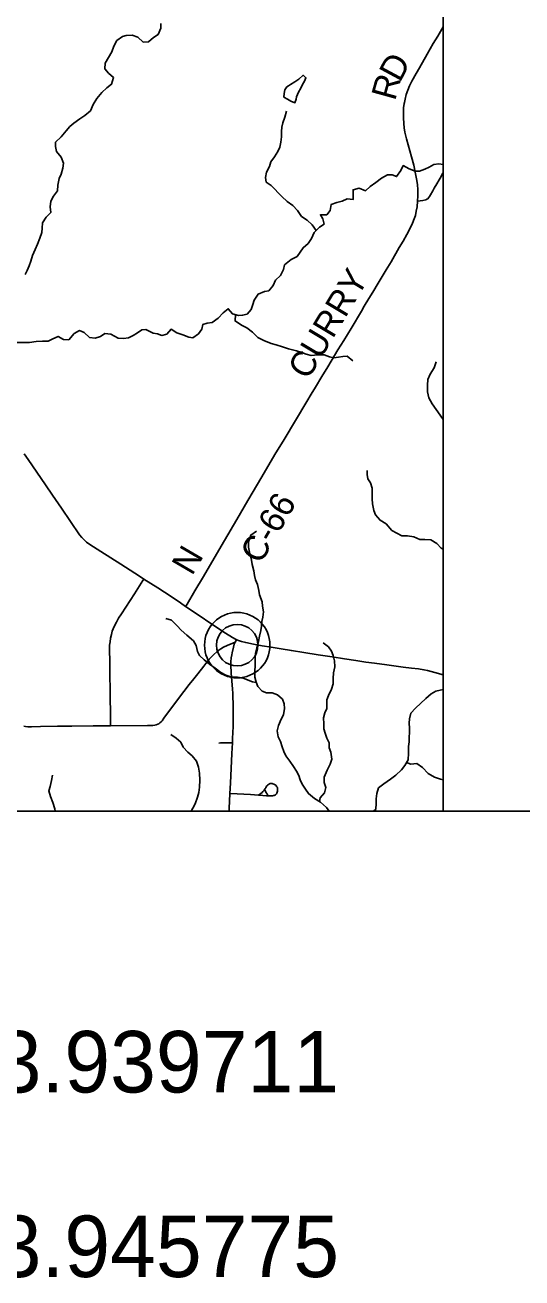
# Model space of a CAD drawing. Extents: x -1.4 to 35.4, y 0 to 22.
# Drawn here: x 8.05 to 9.179, y 11.993 to 14.844 of the extents above; entities that cross this region are included whole.
import ezdxf

# ---------------------------------------------------------------- set-up
doc = ezdxf.new("R2010")
doc.units = 0
for name, color, linetype in [('Default', 7, 'Continuous'), ('GM_X_County_Road', 7, 'Continuous'), ('GM_X_County_Road_Text', 7, 'Continuous'), ('GM_X_Major_River', 7, 'Continuous'), ('GM_X_Minor_Lake', 7, 'Continuous'), ('GM_X_Minor_River', 7, 'Continuous'), ('GM_X_Township_Road', 7, 'Continuous'), ('GM_X_Unincorporated', 7, 'Continuous'), ('GM_X_Unincorporated_Location', 7, 'Continuous'), ('SC_Scratch1', 7, 'Continuous'), ('SH_Border', 7, 'Continuous'), ('SH_Cut_Line', 7, 'Continuous'), ('SH_Text', 7, 'Continuous')]:
    doc.layers.add(name, color=color, linetype=linetype)

msp = doc.modelspace()

# ---------------------------------------------------------------- linework, layer by layer
at = {"layer": 'Default'}
msp.add_lwpolyline([(7.3379, 13.0546), (9, 13.0546), (9, 15.5849), (8.9658, 15.5879), (8.256, 15.6481), (8.1578, 15.6562), (7.5875, 15.692), (7.5275, 14.9811), (7.5248, 14.9516), (7.5226, 14.9278), (7.4835, 14.4701), (7.3971, 13.8291), (7.34, 13.0844)], close=True, dxfattribs=at)
at = {"layer": 'GM_X_County_Road'}
for points in [[(8.9121, 14.6676), (8.9135, 14.675), (8.9164, 14.6857), (8.9197, 14.6957), (8.9237, 14.7054), (8.9289, 14.7159), (8.9388, 14.7338), (8.9463, 14.7467), (8.964, 14.7773), (8.9779, 14.8016), (8.9879, 14.8187), (9, 14.8395)], [(8.9421, 14.4433), (8.9429, 14.4551), (8.9429, 14.4568), (8.9426, 14.4687), (8.9416, 14.4805), (8.9398, 14.4934), (8.9369, 14.5087), (8.9333, 14.5245), (8.9283, 14.5438), (8.9172, 14.5845), (8.9134, 14.6001), (8.9117, 14.6099), (8.9105, 14.6197), (8.9099, 14.6327), (8.9098, 14.645), (8.9104, 14.6555), (8.9116, 14.6653), (8.9121, 14.6676)], [(8.4147, 13.5208), (8.4178, 13.526), (8.4359, 13.5564), (8.455, 13.5892), (8.4792, 13.6304), (8.5028, 13.6706), (8.5312, 13.7188), (8.5564, 13.7616), (8.5877, 13.8153), (8.6178, 13.8661), (8.6384, 13.9008), (8.6903, 13.987), (8.7002, 14.0035), (8.7097, 14.0195), (8.7244, 14.044), (8.7379, 14.0663), (8.7611, 14.1045), (8.7741, 14.1257), (8.7907, 14.1534), (8.8142, 14.1929), (8.8208, 14.2041), (8.831, 14.2212), (8.84, 14.236), (8.8522, 14.2562), (8.8705, 14.2866), (8.8817, 14.3052), (8.9005, 14.3373), (8.9094, 14.3523), (8.9175, 14.3669), (8.9251, 14.3812), (8.9306, 14.3931), (8.9346, 14.403), (8.937, 14.4107), (8.9392, 14.4199), (8.941, 14.4303), (8.9421, 14.4433)], [(8.0473, 13.8677), (8.0563, 13.855), (8.0764, 13.8259), (8.096, 13.7972), (8.1119, 13.7742), (8.1322, 13.7444), (8.1736, 13.6839), (8.1785, 13.6776), (8.1837, 13.6719), (8.1895, 13.667), (8.1965, 13.6618), (8.2221, 13.6454), (8.2672, 13.6167), (8.3095, 13.5896), (8.3199, 13.5829)], [(8.3199, 13.5829), (8.3514, 13.5628), (8.3816, 13.5431), (8.4027, 13.5288), (8.4147, 13.5208)], [(8.4147, 13.5208), (8.4434, 13.5014), (8.4744, 13.4806), (8.5054, 13.46), (8.5212, 13.4502), (8.5282, 13.4462), (8.5309, 13.445)], [(8.5309, 13.445), (8.5349, 13.4432), (8.5418, 13.4408), (8.5514, 13.4384), (8.569, 13.4349), (8.5886, 13.4314), (8.6094, 13.428), (8.6321, 13.4242), (8.6553, 13.4201), (8.6836, 13.4157), (8.7161, 13.4109), (8.7481, 13.406), (8.7757, 13.4018), (8.8015, 13.3977), (8.8248, 13.3942), (8.8445, 13.3913), (8.8721, 13.3875), (8.9096, 13.3823), (8.9281, 13.3801), (8.9441, 13.3784), (8.9564, 13.3765), (8.9649, 13.3747), (8.9811, 13.3704), (9, 13.3648)]]:
    msp.add_lwpolyline(points, dxfattribs=at)
at = {"layer": 'GM_X_Major_River'}
msp.add_lwpolyline([(8.8412, 13.0546), (8.8468, 13.0587), (8.8479, 13.0731), (8.8481, 13.0826), (8.8491, 13.0948), (8.8536, 13.1076), (8.8656, 13.1172), (8.8802, 13.1276), (8.893, 13.1368), (8.9054, 13.1487), (8.9132, 13.1588), (8.9207, 13.172), (8.9218, 13.1868), (8.9217, 13.2016), (8.9227, 13.2126), (8.9233, 13.2236), (8.9239, 13.2331), (8.9234, 13.2437), (8.9229, 13.2552), (8.9235, 13.2646), (8.9264, 13.2775), (8.9373, 13.2891), (8.9606, 13.3114), (8.9733, 13.3218), (8.9833, 13.3276), (8.9936, 13.3304), (9, 13.332)], dxfattribs=at)
at = {"layer": 'GM_X_Minor_Lake'}
for points in [[(8.6671, 14.6805), (8.6714, 14.6908), (8.6769, 14.7002), (8.6805, 14.7085), (8.6848, 14.7164), (8.6883, 14.7239), (8.6816, 14.7294), (8.6723, 14.7208), (8.6627, 14.7148), (8.6535, 14.7085), (8.6488, 14.7057)], [(8.6488, 14.7057), (8.6451, 14.7034), (8.6404, 14.6966), (8.6388, 14.6883), (8.6379, 14.6799), (8.6461, 14.6752), (8.654, 14.6702), (8.6631, 14.667), (8.6658, 14.6749), (8.6671, 14.6805)]]:
    msp.add_lwpolyline(points, dxfattribs=at)
at = {"layer": 'GM_X_Minor_River'}
for points in [[(8.2714, 14.8179), (8.2794, 14.8197), (8.293, 14.821), (8.3059, 14.8158), (8.3182, 14.8046), (8.3303, 14.8056), (8.3419, 14.8157), (8.3523, 14.8223), (8.3582, 14.837), (8.3584, 14.8469)], [(8.2046, 14.6632), (8.2125, 14.6763), (8.2242, 14.6905), (8.2358, 14.7009), (8.2458, 14.7091), (8.251, 14.7241), (8.2395, 14.7339), (8.2309, 14.7439), (8.2319, 14.7568), (8.239, 14.7699), (8.2469, 14.7827), (8.2513, 14.7955), (8.258, 14.8083), (8.2714, 14.8179)], [(8.0495, 14.2757), (8.0547, 14.2855), (8.059, 14.2956), (8.0627, 14.3062), (8.0667, 14.3194), (8.0723, 14.3329), (8.0779, 14.3449), (8.0834, 14.3585), (8.0879, 14.3717), (8.0888, 14.3815), (8.0895, 14.394), (8.0977, 14.4068), (8.1081, 14.4168), (8.1065, 14.4301), (8.1083, 14.4426), (8.1142, 14.4542), (8.1232, 14.4666), (8.1238, 14.4795), (8.1272, 14.4946), (8.1315, 14.5044), (8.1352, 14.5179), (8.1373, 14.5297), (8.1316, 14.543), (8.1212, 14.5562), (8.1184, 14.5676), (8.1186, 14.5771), (8.1314, 14.5893), (8.1434, 14.6028), (8.1512, 14.6125), (8.1608, 14.6202), (8.1743, 14.6302), (8.1854, 14.6376), (8.1985, 14.6487), (8.2046, 14.6632)], [(8.7113, 14.3764), (8.7026, 14.3888), (8.691, 14.3996), (8.6778, 14.4084), (8.6692, 14.4218), (8.6583, 14.433), (8.6459, 14.4422), (8.6331, 14.4538), (8.6091, 14.4784), (8.5975, 14.4865), (8.5961, 14.4967), (8.5989, 14.5089), (8.6051, 14.5221), (8.6086, 14.5327), (8.6164, 14.5436), (8.6245, 14.556), (8.6292, 14.5659), (8.6312, 14.5769), (8.6325, 14.5894), (8.633, 14.6015), (8.6335, 14.6114), (8.6355, 14.6213), (8.6406, 14.6341), (8.6442, 14.6477)], [(8.261, 14.1314), (8.2732, 14.1305), (8.285, 14.1322), (8.295, 14.1374), (8.3053, 14.143), (8.3148, 14.1505), (8.3243, 14.1508), (8.3406, 14.1422), (8.3508, 14.141), (8.3606, 14.1375), (8.3717, 14.14), (8.3817, 14.1513), (8.3949, 14.1435), (8.4085, 14.1384), (8.4217, 14.1333), (8.4312, 14.1321), (8.4438, 14.1407), (8.4515, 14.152), (8.4535, 14.1622), (8.4634, 14.1651), (8.4749, 14.1669), (8.489, 14.177), (8.5002, 14.189), (8.5117, 14.198), (8.521, 14.1869), (8.5346, 14.1829), (8.5441, 14.1832), (8.5544, 14.1858), (8.564, 14.1967), (8.5676, 14.208), (8.5707, 14.2179), (8.5796, 14.231), (8.5941, 14.2373), (8.6036, 14.2387), (8.6137, 14.2512), (8.6187, 14.2629), (8.6306, 14.2738), (8.6369, 14.2877), (8.6396, 14.298), (8.6546, 14.3099), (8.668, 14.317), (8.6753, 14.3268), (8.6819, 14.337), (8.693, 14.3467), (8.7011, 14.358), (8.7066, 14.3716), (8.7189, 14.384), (8.7299, 14.3908), (8.7267, 14.4026), (8.7211, 14.4121), (8.7355, 14.4116), (8.7436, 14.4217), (8.7453, 14.435), (8.7582, 14.4398), (8.7704, 14.4431), (8.7823, 14.4479), (8.7955, 14.4466), (8.7953, 14.4595), (8.7954, 14.469), (8.8091, 14.4723), (8.8235, 14.4668), (8.8346, 14.4765), (8.8472, 14.4855), (8.8599, 14.4952), (8.8736, 14.5031), (8.8843, 14.5029), (8.8945, 14.499), (8.9041, 14.513), (8.9096, 14.5239), (8.9231, 14.5165), (8.9364, 14.5111), (8.9466, 14.5113), (8.9588, 14.5154), (8.9687, 14.5202), (8.9791, 14.5265), (8.9901, 14.5276), (9, 14.5262)], [(8.5278, 14.1849), (8.5273, 14.1705), (8.5416, 14.1604), (8.5537, 14.1546), (8.5668, 14.145), (8.5792, 14.1327), (8.5928, 14.1261), (8.609, 14.1187), (8.6204, 14.1159), (8.6348, 14.1115), (8.6488, 14.1068), (8.6665, 14.102), (8.6786, 14.0985), (8.6888, 14.0946), (8.6998, 14.0918), (8.7154, 14.0935), (8.7294, 14.093), (8.7415, 14.0886), (8.7518, 14.0863), (8.762, 14.0877), (8.7719, 14.0891), (8.7818, 14.0901), (8.7946, 14.0797)], [(8.0035, 14.1428), (8.0099, 14.1338), (8.0211, 14.1249), (8.0309, 14.1217), (8.046, 14.121), (8.0596, 14.1211), (8.0745, 14.1235), (8.0889, 14.1247), (8.1021, 14.1241), (8.1125, 14.1295), (8.1247, 14.135), (8.1367, 14.1279), (8.1488, 14.1273), (8.1612, 14.1415), (8.1731, 14.1484), (8.184, 14.1441), (8.1963, 14.1328), (8.2087, 14.1314), (8.2209, 14.135), (8.2313, 14.1416), (8.2445, 14.1402), (8.261, 14.1314)], [(9, 13.9461), (8.9999, 13.9463), (8.9935, 13.9559), (8.9846, 13.9689), (8.9749, 13.9819), (8.9674, 13.9957), (8.9649, 14.009), (8.9644, 14.0246), (8.9653, 14.0371), (8.9707, 14.0496), (8.9796, 14.0639), (8.9847, 14.0771)], [(9, 13.6507), (8.996, 13.6535), (8.9855, 13.6642), (8.9719, 13.6724), (8.9583, 13.6733), (8.9469, 13.6727), (8.9333, 13.6789), (8.9189, 13.681), (8.9064, 13.6815), (8.895, 13.6873), (8.8837, 13.6935), (8.8706, 13.7085), (8.8567, 13.717), (8.8466, 13.7293), (8.8429, 13.7388), (8.8397, 13.7544), (8.839, 13.7658), (8.8392, 13.7761), (8.8386, 13.7897), (8.8349, 13.8016), (8.8286, 13.8111), (8.8276, 13.8206), (8.8273, 13.8301)], [(8.7407, 13.0546), (8.735, 13.0632), (8.7215, 13.0755), (8.7076, 13.084), (8.694, 13.0948), (8.6873, 13.1047), (8.6799, 13.1162), (8.675, 13.1261), (8.6717, 13.1361), (8.6665, 13.1456), (8.6598, 13.1563), (8.6516, 13.1686), (8.6427, 13.1805), (8.6378, 13.1904), (8.6342, 13.2014), (8.6301, 13.2133), (8.625, 13.2243), (8.6225, 13.2377), (8.626, 13.2498), (8.6319, 13.2638), (8.6373, 13.2743), (8.6398, 13.2887), (8.6384, 13.299), (8.6351, 13.3093), (8.6238, 13.3193), (8.6117, 13.324), (8.5988, 13.3238), (8.5886, 13.3281), (8.5785, 13.3384), (8.5748, 13.3484), (8.5719, 13.3594), (8.5717, 13.37), (8.5726, 13.389), (8.5728, 13.4012), (8.5737, 13.4137), (8.5769, 13.4266), (8.5805, 13.441), (8.5825, 13.4531), (8.5853, 13.4656), (8.5873, 13.4758), (8.5882, 13.4861), (8.5899, 13.4963), (8.5915, 13.5085), (8.5898, 13.5214), (8.5884, 13.5313), (8.5829, 13.5469), (8.5815, 13.5568), (8.5778, 13.5705), (8.5738, 13.5816), (8.5716, 13.5911), (8.5699, 13.6018), (8.5662, 13.6159), (8.5634, 13.6307), (8.5608, 13.6406), (8.5576, 13.6555), (8.5574, 13.668), (8.5629, 13.6831), (8.5755, 13.6917)], [(8.5752, 13.3474), (8.5668, 13.3488), (8.5457, 13.3574), (8.5328, 13.3595), (8.5195, 13.3596), (8.5063, 13.3643), (8.4946, 13.3702), (8.4818, 13.3802), (8.469, 13.3895), (8.457, 13.3991), (8.4465, 13.4087), (8.4413, 13.4183), (8.4388, 13.432), (8.4324, 13.4423), (8.4174, 13.455), (8.4046, 13.4665), (8.3953, 13.4769), (8.3829, 13.4896), (8.3693, 13.4935)], [(8.7189, 13.077), (8.7205, 13.085), (8.7301, 13.0966), (8.7333, 13.1084), (8.73, 13.1198), (8.7298, 13.132), (8.7364, 13.1482), (8.7434, 13.1618), (8.747, 13.1732), (8.7445, 13.1892), (8.7412, 13.1987), (8.7413, 13.2101), (8.7361, 13.2208), (8.7317, 13.2326), (8.7292, 13.2421), (8.7286, 13.2539), (8.7283, 13.2672), (8.7315, 13.2786), (8.7358, 13.2884), (8.7359, 13.2983), (8.7357, 13.3078), (8.7396, 13.3184), (8.7466, 13.3323), (8.7505, 13.3444), (8.7499, 13.3566), (8.7512, 13.3695), (8.7536, 13.3832), (8.7534, 13.3972), (8.7502, 13.4094), (8.7461, 13.4189), (8.7397, 13.4285), (8.7273, 13.4382)], [(8.4273, 13.0546), (8.4309, 13.0613), (8.436, 13.0712), (8.4415, 13.0867), (8.445, 13.0973), (8.4459, 13.1098), (8.4473, 13.1257), (8.4459, 13.1413), (8.4438, 13.155), (8.4391, 13.1687), (8.4293, 13.181), (8.4195, 13.1887), (8.4091, 13.2006), (8.4035, 13.2117), (8.3934, 13.2213), (8.3809, 13.2294)], [(8.9171, 13.1657), (8.9267, 13.1616), (8.9404, 13.163), (8.9532, 13.1541), (8.9664, 13.1403), (8.9807, 13.1318), (8.9943, 13.1278), (9, 13.1263)], [(8.1179, 13.0546), (8.1171, 13.0604), (8.1128, 13.0749), (8.1074, 13.0879), (8.1035, 13.1013), (8.1063, 13.1111), (8.11, 13.1243), (8.1118, 13.1371)]]:
    msp.add_lwpolyline(points, dxfattribs=at)
at = {"layer": 'GM_X_Township_Road'}
msp.add_line((8.4276, 13.0546), (8.4276, 13.0546), dxfattribs=at)
for points in [[(8.9421, 14.4433), (8.9541, 14.4447), (8.9607, 14.4463), (8.9635, 14.4474), (8.9655, 14.4486), (8.9671, 14.4503), (8.9694, 14.4539), (8.9717, 14.4576), (8.9765, 14.4663), (8.9801, 14.4728), (8.9819, 14.476), (8.9835, 14.4787), (8.9932, 14.4952), (8.9998, 14.5065), (9, 14.5069)], [(8.244, 13.2491), (8.2435, 13.2753), (8.243, 13.3156), (8.2428, 13.3368), (8.2424, 13.3579), (8.242, 13.3914), (8.2415, 13.4255), (8.2419, 13.4324), (8.2427, 13.4403), (8.244, 13.4488), (8.2459, 13.4572), (8.2479, 13.4643), (8.25, 13.4701), (8.253, 13.4769), (8.2572, 13.4851), (8.2621, 13.4937), (8.2688, 13.5041), (8.2985, 13.5492), (8.3177, 13.5794), (8.3199, 13.5829)], [(8.244, 13.2491), (8.3283, 13.2499), (8.3401, 13.2501), (8.3444, 13.2505), (8.3479, 13.2512), (8.3512, 13.2525), (8.3539, 13.2539), (8.3563, 13.2556), (8.359, 13.258), (8.3614, 13.2607), (8.3654, 13.2662), (8.3871, 13.2958), (8.4108, 13.3269), (8.4229, 13.3428), (8.4331, 13.356), (8.4421, 13.3671), (8.4557, 13.3849), (8.4655, 13.397), (8.4729, 13.4054), (8.479, 13.4117), (8.4855, 13.4176), (8.4899, 13.4211), (8.4946, 13.4243), (8.5006, 13.4277), (8.5089, 13.4319), (8.5147, 13.4344), (8.5164, 13.4351), (8.527, 13.4391)], [(8.5209, 13.21), (8.5214, 13.2198), (8.5224, 13.2471), (8.5229, 13.29), (8.5227, 13.301), (8.5222, 13.3125), (8.5217, 13.3222), (8.521, 13.3334), (8.5185, 13.3686), (8.5175, 13.3878), (8.5174, 13.392), (8.5176, 13.3975), (8.518, 13.4005), (8.5185, 13.4038), (8.5196, 13.4102), (8.5205, 13.4149), (8.5234, 13.428), (8.5249, 13.4345), (8.5258, 13.4369), (8.527, 13.4391)], [(8.527, 13.4391), (8.5295, 13.443), (8.5309, 13.445)], [(8.0465, 13.2481), (8.0507, 13.2474), (8.0562, 13.2469), (8.0643, 13.2468), (8.0847, 13.2473), (8.1233, 13.2479), (8.1562, 13.2483), (8.2047, 13.2487), (8.244, 13.2491)], [(8.4899, 13.2099), (8.4941, 13.21), (8.5044, 13.2103), (8.5133, 13.2102), (8.519, 13.2101), (8.5209, 13.21)], [(8.5154, 13.0949), (8.5165, 13.1182), (8.5196, 13.1864), (8.5209, 13.21)], [(8.6026, 13.0899), (8.6062, 13.0898), (8.6099, 13.0898), (8.6123, 13.0899), (8.6142, 13.0901), (8.6158, 13.0905), (8.6174, 13.0911), (8.6188, 13.0921), (8.6201, 13.0931), (8.6211, 13.0942), (8.6223, 13.096), (8.6231, 13.098), (8.6236, 13.1001), (8.6239, 13.1038), (8.6237, 13.1062), (8.6232, 13.1079), (8.6227, 13.1093), (8.6215, 13.1113), (8.6203, 13.1129), (8.6186, 13.1144), (8.6169, 13.1157), (8.6151, 13.1166), (8.6131, 13.1173), (8.6112, 13.1176), (8.6092, 13.1177), (8.6072, 13.1174), (8.6053, 13.1167), (8.6039, 13.116), (8.6024, 13.1149), (8.6012, 13.1139), (8.5996, 13.1121), (8.5981, 13.1099), (8.597, 13.1082), (8.5957, 13.1062), (8.5948, 13.1046), (8.5935, 13.1029), (8.5925, 13.1016), (8.5905, 13.0995), (8.5884, 13.0976), (8.5805, 13.0915)], [(8.5135, 13.0546), (8.5138, 13.0605), (8.5154, 13.0949)], [(8.5154, 13.0949), (8.517, 13.0948), (8.5623, 13.0926), (8.5805, 13.0915), (8.5822, 13.0914), (8.5988, 13.09), (8.6026, 13.0899)], [(8.6026, 13.0899), (8.6016, 13.0909), (8.6006, 13.0922), (8.5991, 13.0949), (8.5972, 13.0982), (8.5956, 13.1018), (8.5948, 13.1046)]]:
    msp.add_lwpolyline(points, dxfattribs=at)
at = {"layer": 'GM_X_Unincorporated'}
for radius in [0.0744, 0.0472]:
    msp.add_circle((8.532, 13.4326), radius, dxfattribs=at)
at = {"layer": 'GM_X_Unincorporated_Location'}
msp.add_line((8.532, 13.4326), (8.532, 13.4326), dxfattribs=at)
at = {"layer": 'SC_Scratch1'}
msp.add_line((-1.4282, 13.0546), (35.3749, 13.0546), dxfattribs=at)
at = {"layer": 'SH_Border'}
msp.add_lwpolyline([(9, 19.8546), (2.2, 19.8546), (2.2, 13.0546), (9, 13.0546)], close=True, dxfattribs=at)
at = {"layer": 'SH_Cut_Line'}
msp.add_lwpolyline([(2.6843, 17.0961), (2.6688, 16.9164), (2.6641, 16.8609), (2.4708, 14.7557), (2.4607, 14.5392), (2.3914, 13.7798), (2.3288, 13.0546), (9, 13.0546), (9, 18.9633)], dxfattribs=at)

# ---------------------------------------------------------------- texts
at = {"layer": 'GM_X_County_Road_Text'}
for s, height, rotation, p in [('D', 0.0568, 61.6622, (8.902, 14.7115)), ('R', 0.0568, 74.5135, (8.8908, 14.6696)), ('CURRY', 0.05682, 59.0357, (8.6928, 14.0342)), ('C-66', 0.05682, 59.7453, (8.5849, 13.6148)), ('N', 0.0568, 59.6776, (8.4292, 13.5888))]:
    msp.add_text(s, height=height, rotation=rotation, dxfattribs=at).set_placement(p)
at = {"layer": 'SH_Text'}
for s, p in [('LONGITUDE: -83.939711', (6.62, 12.4146)), ('LONGITUDE: -83.945775', (6.62, 11.9946))]:
    msp.add_text(s, height=0.14, dxfattribs=at).set_placement(p)

doc.saveas('drawing.dxf')
